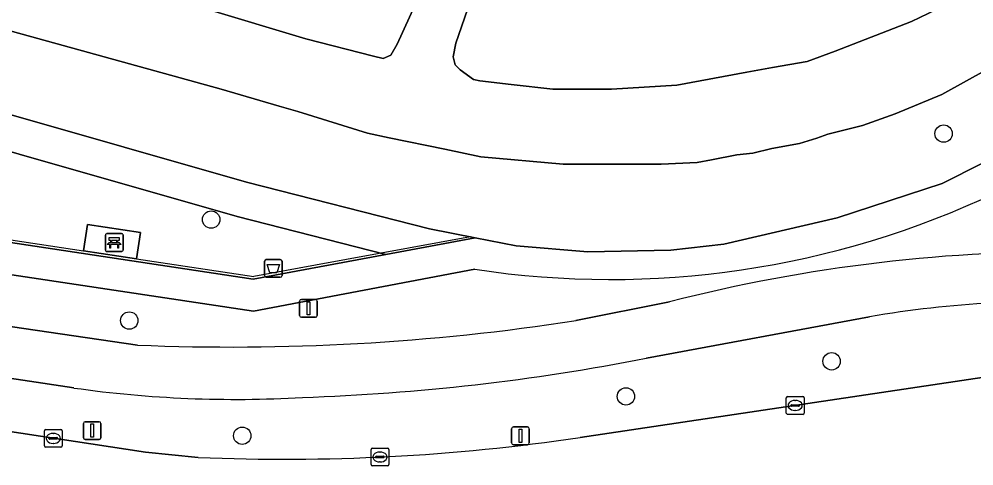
# Model space of a CAD drawing. Extents: x 163008 to 163854, y 382777 to 383982.
# Drawn here: x 163610.4 to 163664.1, y 382966.4 to 382991.6 of the extents above; entities that cross this region are included whole.
import ezdxf

# ---------------------------------------------------------------- set-up
doc = ezdxf.new("R2010")
doc.units = 0
for name, color, linetype in [('IMGEO_Afvalbak', 7, 'Continuous'), ('IMGEO_Bank', 7, 'Continuous'), ('IMGEO_Berm_groen', 7, 'Continuous'), ('IMGEO_Boom', 7, 'Continuous'), ('IMGEO_Fietspad_gesloten', 7, 'Continuous'), ('IMGEO_Groenvoorziening', 7, 'Continuous'), ('IMGEO_Hek', 7, 'Continuous'), ('IMGEO_Kolk', 7, 'Continuous'), ('IMGEO_Lichtmast', 7, 'Continuous'), ('IMGEO_Rijbaan_lokaal_gesloten', 7, 'Continuous'), ('IMGEO_Voetpad_gesloten', 7, 'Continuous'), ('IMGEO_Voetpad_open', 7, 'Continuous')]:
    doc.layers.add(name, color=color, linetype=linetype)

msp = doc.modelspace()

# ---------------------------------------------------------------- linework, layer by layer
at = {"layer": 'IMGEO_Afvalbak'}
for p, q in [((163624.234, 382977.161), (163624.234, 382977.961)), ((163624.234, 382977.961), (163624.234, 382977.161)), ((163624.334, 382978.061), (163625.124, 382978.061)), ((163625.124, 382978.061), (163624.334, 382978.061)), ((163625.224, 382977.961), (163625.224, 382977.161)), ((163625.224, 382977.161), (163625.224, 382977.961)), ((163625.124, 382977.061), (163624.334, 382977.061)), ((163624.334, 382977.061), (163625.124, 382977.061))]:
    msp.add_line(p, q, dxfattribs=at)
msp.add_lwpolyline([(163624.377, 382977.775), (163625.081, 382977.775), (163624.932, 382977.305), (163624.526, 382977.305), (163624.377, 382977.775)], dxfattribs=at)
for centre, start, end in [((163624.334, 382977.961), 90, 180), ((163624.334, 382977.961), 90, 180), ((163625.124, 382977.961), 0, 90), ((163625.124, 382977.961), 360, 90), ((163624.334, 382977.161), 180, 270), ((163624.334, 382977.161), 180, 270), ((163625.124, 382977.161), 270, 0), ((163625.124, 382977.161), 270, 0)]:
    msp.add_arc(centre, 0.1, start, end, dxfattribs=at)
at = {"layer": 'IMGEO_Bank'}
for p, q in [((163615.356, 382979.515), (163616.197, 382979.515)), ((163616.197, 382979.515), (163615.356, 382979.515)), ((163615.281, 382978.59), (163615.281, 382979.431)), ((163615.281, 382979.431), (163615.281, 382978.59)), ((163615.59, 382979.021), (163615.59, 382979.127)), ((163615.634, 382979.127), (163615.634, 382979.021)), ((163615.922, 382979.133), (163615.64, 382979.133)), ((163615.64, 382979.015), (163615.922, 382979.015)), ((163615.928, 382979.021), (163615.928, 382979.127)), ((163615.972, 382979.127), (163615.972, 382979.021)), ((163616.281, 382979.44), (163616.281, 382978.599)), ((163616.281, 382978.599), (163616.281, 382979.44)), ((163616.206, 382978.515), (163615.365, 382978.515)), ((163615.365, 382978.515), (163616.206, 382978.515)), ((163615.978, 382978.913), (163615.585, 382978.913))]:
    msp.add_line(p, q, dxfattribs=at)
for points in [[(163615.528, 382978.913), (163615.386, 382978.913), (163615.498, 382979.015), (163615.584, 382979.015)], [(163615.584, 382979.133), (163615.498, 382979.133), (163615.498, 382979.294), (163616.061, 382979.294), (163616.061, 382979.133), (163615.978, 382979.133)], [(163615.978, 382979.015), (163616.061, 382979.015), (163616.173, 382978.913), (163616.034, 382978.913)], [(163615.578, 382978.906), (163615.578, 382978.699), (163615.535, 382978.699), (163615.535, 382978.906)], [(163616.028, 382978.906), (163616.028, 382978.699), (163615.984, 382978.699), (163615.984, 382978.906)]]:
    msp.add_lwpolyline(points, dxfattribs=at)
for centre, radius, start, end in [((163615.359, 382979.437), 0.0779, 92.4484, 184.2845), ((163615.359, 382979.437), 0.0779, 92.4484, 184.2845), ((163616.203, 382979.437), 0.0779, 2.4484, 94.2845), ((163616.203, 382979.437), 0.0779, 2.4484, 94.2845), ((163615.583, 382979.126), 0.00671, 2.8957, 87.1043), ((163615.583, 382979.022), 0.00671, 272.8957, 357.1043), ((163615.64, 382979.126), 0.00671, 92.8957, 177.1043), ((163615.64, 382979.022), 0.00671, 182.8957, 267.1043), ((163615.922, 382979.126), 0.00671, 2.8957, 87.1043), ((163615.922, 382979.022), 0.00671, 272.8957, 357.1043), ((163615.979, 382979.126), 0.00671, 92.8957, 177.1043), ((163615.979, 382979.022), 0.00671, 182.8957, 267.1043), ((163615.359, 382978.593), 0.0779, 182.4484, 274.2845), ((163615.359, 382978.593), 0.0779, 182.4484, 274.2845), ((163615.528, 382978.906), 0.00671, 2.8957, 87.1043), ((163615.585, 382978.906), 0.00671, 92.8957, 177.1043), ((163615.977, 382978.906), 0.00671, 2.8957, 87.1043), ((163616.034, 382978.906), 0.00671, 92.8957, 177.1043), ((163616.203, 382978.593), 0.0779, 272.4484, 4.2845), ((163616.203, 382978.593), 0.0779, 272.4484, 4.2845)]:
    msp.add_arc(centre, radius, start, end, dxfattribs=at)
at = {"layer": 'IMGEO_Berm_groen'}
for points in [[(163543.424, 382987.221), (163544.618, 382984.04), (163586.506, 382977.714), (163617.09, 382973.246)], [(163636.061, 382977.511), (163623.611, 382975.155), (163543.424, 382987.221)], [(163613.517, 382970.829), (163535.899, 382982.51), (163535.102, 382981.749), (163534.742, 382980.793)], [(163535.444, 382979.722), (163617.533, 382967.225), (163620.509, 382966.927)], [(163641.758, 382974.624), (163647.021, 382975.676)], [(163658.274, 382974.841), (163645.715, 382972.51)], [(163641.984, 382968.043), (163673.375, 382972.726)]]:
    msp.add_lwpolyline(points, dxfattribs=at)
for centre, radius, start, end in [((163643.673, 383027.661), 50.724, 261.3694, 295.3872), ((163669.4, 382888.415), 90.085, 89.10995, 104.38381), ((163668.251, 382917.036), 58.66, 86.21846, 99.79278), ((163622.395, 383099.772), 126.637, 267.59932, 278.79533), ((163622.306, 383091.542), 121.312, 271.91723, 281.12572), ((163622.604, 383034.987), 64.799, 261.93894, 273.32776), ((163625.42, 383079.603), 112.783, 267.5043, 278.44537)]:
    msp.add_arc(centre, radius, start, end, dxfattribs=at)
at = {"layer": 'IMGEO_Boom'}
for centre in [(163662.439, 382985.144), (163621.234, 382980.308), (163616.627, 382974.626), (163656.139, 382972.33), (163644.568, 382970.355), (163622.98, 382968.143)]:
    msp.add_circle(centre, 0.489, dxfattribs=at)
at = {"layer": 'IMGEO_Fietspad_gesloten'}
for points in [[(163617.09, 382973.246), (163586.506, 382977.714), (163544.618, 382984.04), (163541.477, 382984.514), (163486.6, 382992.801), (163428.914, 383001.629), (163426.083, 383002.018), (163341.665, 383014.986), (163340.004, 383015.426), (163335.408, 383017.05), (163332.11, 383018.101), (163328.736, 383018.876), (163327.116, 383019.173), (163322.281, 383020.078), (163261.942, 383031.619), (163259.432, 383032.112), (163254.513, 383033.076), (163252.6, 383033.489), (163238.283, 383036.725), (163237.872, 383034.497), (163244.23, 383033.069)], [(163534.742, 382980.793), (163535.102, 382981.749), (163535.899, 382982.51), (163613.517, 382970.829)], [(163647.021, 382975.676), (163641.758, 382974.624)], [(163645.715, 382972.51), (163658.274, 382974.841)]]:
    msp.add_lwpolyline(points, dxfattribs=at)
for centre, radius, start, end in [((163669.4, 382888.415), 90.085, 89.10995, 104.38381), ((163668.251, 382917.036), 58.66, 86.21846, 99.79278), ((163622.395, 383099.772), 126.637, 267.59932, 278.79533), ((163622.306, 383091.542), 121.312, 271.91723, 281.12572), ((163622.604, 383034.987), 64.799, 261.93894, 273.32776)]:
    msp.add_arc(centre, radius, start, end, dxfattribs=at)
at = {"layer": 'IMGEO_Groenvoorziening'}
for points in [[(163500, 383017.548), (163439.987, 383034.274), (163435.674, 383035.631), (163434.243, 383033.983), (163436.817, 383033.173), (163439.417, 383032.355), (163499.457, 383015.622), (163561.236, 382998.076), (163622.699, 382980.484), (163631.052, 382978.35), (163636.077, 382979.286), (163633.521, 382979.785), (163623.223, 382982.416), (163561.785, 383000)], [(163499.457, 383015.622), (163439.417, 383032.355), (163436.817, 383033.173), (163442.951, 383020.615), (163443.083, 383020.345), (163541.493, 382992.365), (163542.689, 382989.179), (163623.595, 382976.962), (163631.052, 382978.35), (163622.699, 382980.484), (163561.236, 382998.076)], [(163614.284, 382980.034), (163617.25, 382979.585), (163617.025, 382978.102), (163614.059, 382978.551)]]:
    msp.add_lwpolyline(points, close=True, dxfattribs=at)
for points in [[(163640.041, 383004.836), (163634.989, 382990.228), (163634.848, 382989.471), (163634.967, 382989.007), (163635.244, 382988.73), (163635.988, 382988.187), (163636.343, 382988.111), (163638.104, 382987.906), (163640.458, 382987.653), (163641.539, 382987.653), (163643.748, 382987.653), (163647.424, 382987.868), (163650.058, 382988.359), (163651.36, 382988.595), (163652.807, 382988.857), (163654.764, 382989.211), (163656.336, 382989.784), (163660.628, 382991.452), (163662.976, 382992.582)], [(163561.785, 383000), (163623.223, 382982.416), (163633.521, 382979.785), (163636.077, 382979.286), (163638.392, 382978.834), (163642.423, 382978.483), (163647.102, 382978.579), (163650.066, 382978.92), (163656.453, 382980.396), (163662.351, 382982.342), (163669.098, 382985.724), (163676.763, 382991.276), (163678.367, 382992.808)], [(163666.166, 382989.469), (163662.331, 382987.347), (163659.714, 382986.261), (163657.869, 382985.594), (163655.925, 382985.108), (163655.31, 382984.883), (163654.322, 382984.596), (163652.784, 382984.314), (163651.707, 382984.043), (163650.806, 382983.945), (163649.375, 382983.674), (163648.571, 382983.52), (163646.556, 382983.428), (163645.295, 382983.428), (163641.035, 382983.428), (163636.396, 382983.831), (163634.386, 382984.269), (163631.243, 382984.903), (163630.027, 382985.162), (163626.11, 382986.382), (163625.057, 382986.692), (163621.804, 382987.65), (163607.732, 382991.53), (163595.01, 382995.175)], [(163620.884, 382992.187), (163626.565, 382990.471), (163630.363, 382989.502), (163630.909, 382989.363), (163631.344, 382989.552), (163631.707, 382990.176), (163633.085, 382993.234)]]:
    msp.add_lwpolyline(points, dxfattribs=at)
at = {"layer": 'IMGEO_Hek'}
for points in [[(163636.077, 382979.286), (163633.521, 382979.785), (163623.223, 382982.416), (163561.785, 383000), (163500, 383017.548), (163439.987, 383034.274), (163435.674, 383035.631)], [(163542.58, 382989.38), (163614.059, 382978.551), (163617.025, 382978.102), (163623.63, 382977.101)], [(163669.098, 382985.724), (163662.351, 382982.342), (163656.453, 382980.396), (163650.066, 382978.92), (163647.102, 382978.579), (163642.423, 382978.483)], [(163635.824, 382979.335), (163627.112, 382977.739), (163623.63, 382977.101)], [(163642.423, 382978.483), (163638.392, 382978.834), (163636.077, 382979.286)]]:
    msp.add_lwpolyline(points, dxfattribs=at)
at = {"layer": 'IMGEO_Kolk'}
for p, q in [((163653.663, 382970.347), (163654.515, 382970.347)), ((163653.588, 382969.421), (163653.588, 382970.273)), ((163653.847, 382969.841), (163653.847, 382969.853)), ((163654.285, 382969.804), (163653.887, 382969.804)), ((163653.89, 382969.89), (163654.288, 382969.89)), ((163654.076, 382970.127), (163654.101, 382970.127)), ((163654.331, 382969.853), (163654.331, 382969.841)), ((163654.589, 382970.273), (163654.589, 382969.421)), ((163654.515, 382969.347), (163653.663, 382969.347)), ((163654.099, 382969.567), (163654.074, 382969.567)), ((163611.852, 382967.567), (163611.852, 382968.419)), ((163611.927, 382968.493), (163612.779, 382968.493)), ((163612.34, 382968.273), (163612.365, 382968.273)), ((163612.853, 382968.419), (163612.853, 382967.567)), ((163612.111, 382967.987), (163612.111, 382967.999)), ((163612.549, 382967.95), (163612.151, 382967.95)), ((163612.154, 382968.036), (163612.552, 382968.036)), ((163612.363, 382967.713), (163612.338, 382967.713)), ((163612.595, 382967.999), (163612.595, 382967.987)), ((163612.779, 382967.493), (163611.927, 382967.493)), ((163630.226, 382966.519), (163630.226, 382967.371)), ((163630.301, 382967.445), (163631.153, 382967.445)), ((163630.714, 382967.225), (163630.739, 382967.225)), ((163631.227, 382967.371), (163631.227, 382966.519)), ((163630.485, 382966.939), (163630.485, 382966.951)), ((163630.923, 382966.902), (163630.525, 382966.902)), ((163630.528, 382966.988), (163630.926, 382966.988)), ((163630.737, 382966.665), (163630.712, 382966.665)), ((163630.969, 382966.951), (163630.969, 382966.939)), ((163631.153, 382966.445), (163630.301, 382966.445))]:
    msp.add_line(p, q, dxfattribs=at)
for points in [[(163653.663, 382970.347), (163654.515, 382970.347)], [(163653.588, 382969.421), (163653.588, 382970.273)], [(163654.589, 382970.273), (163654.589, 382969.421)], [(163654.515, 382969.347), (163653.663, 382969.347)], [(163611.852, 382967.567), (163611.852, 382968.419)], [(163611.927, 382968.493), (163612.779, 382968.493)], [(163612.853, 382968.419), (163612.853, 382967.567)], [(163612.779, 382967.493), (163611.927, 382967.493)], [(163630.226, 382966.519), (163630.226, 382967.371)], [(163630.301, 382967.445), (163631.153, 382967.445)], [(163631.227, 382967.371), (163631.227, 382966.519)], [(163631.153, 382966.445), (163630.301, 382966.445)]]:
    msp.add_lwpolyline(points, dxfattribs=at)
for centre, radius, start, end in [((163653.665, 382970.271), 0.0765, 91.552, 178.448), ((163653.665, 382970.271), 0.0765, 91.552, 178.448), ((163654.513, 382970.271), 0.0765, 1.552, 88.448), ((163654.513, 382970.271), 0.0765, 1.552, 88.448), ((163653.887, 382969.85), 0.0403, 85.8775, 175.7526), ((163653.884, 382969.84), 0.0366, 178.938, 274.7102), ((163654.288, 382969.847), 0.043, 264.8664, 352.4533), ((163654.292, 382969.852), 0.0386, 1.7309, 96.639), ((163653.665, 382969.423), 0.0765, 181.552, 268.448), ((163653.665, 382969.423), 0.0765, 181.552, 268.448), ((163654.513, 382969.423), 0.0765, 271.552, 358.448), ((163654.513, 382969.423), 0.0765, 271.552, 358.448), ((163611.929, 382968.417), 0.0765, 91.552, 178.448), ((163611.929, 382968.417), 0.0765, 91.552, 178.448), ((163612.777, 382968.417), 0.0765, 1.552, 88.448), ((163612.777, 382968.417), 0.0765, 1.552, 88.448), ((163612.151, 382967.996), 0.0403, 85.8775, 175.7526), ((163612.148, 382967.986), 0.0366, 178.938, 274.7102), ((163612.552, 382967.993), 0.043, 264.8664, 352.4533), ((163612.556, 382967.998), 0.0386, 1.7309, 96.639), ((163611.929, 382967.569), 0.0765, 181.552, 268.448), ((163611.929, 382967.569), 0.0765, 181.552, 268.448), ((163612.777, 382967.569), 0.0765, 271.552, 358.448), ((163612.777, 382967.569), 0.0765, 271.552, 358.448), ((163630.303, 382967.369), 0.0765, 91.552, 178.448), ((163630.303, 382967.369), 0.0765, 91.552, 178.448), ((163631.151, 382967.369), 0.0765, 1.552, 88.448), ((163631.151, 382967.369), 0.0765, 1.552, 88.448), ((163630.525, 382966.948), 0.0403, 85.8775, 175.7526), ((163630.522, 382966.938), 0.0366, 178.938, 274.7102), ((163630.926, 382966.945), 0.043, 264.8664, 352.4533), ((163630.93, 382966.95), 0.0386, 1.7309, 96.639), ((163630.303, 382966.521), 0.0765, 181.552, 268.448), ((163630.303, 382966.521), 0.0765, 181.552, 268.448), ((163631.151, 382966.521), 0.0765, 271.552, 358.448), ((163631.151, 382966.521), 0.0765, 271.552, 358.448)]:
    msp.add_arc(centre, radius, start, end, dxfattribs=at)
for centre, major_axis, ratio, start_param, end_param in [((163654.075, 382969.847), (-0.387, 0.002), 0.722429, 4.712389, 7.853982), ((163654.1, 382969.847), (-0.39, 0.002), 0.717154, 1.570796, 4.712389), ((163612.339, 382967.993), (-0.387, 0.002), 0.722429, 4.712389, 7.853982), ((163612.364, 382967.993), (-0.39, 0.002), 0.717154, 1.570796, 4.712389), ((163630.713, 382966.945), (-0.387, 0.002), 0.722429, 4.712389, 7.853982), ((163630.738, 382966.945), (-0.39, 0.002), 0.717154, 1.570796, 4.712389)]:
    msp.add_ellipse(centre, major_axis=major_axis, ratio=ratio, start_param=start_param, end_param=end_param, dxfattribs=at)
at = {"layer": 'IMGEO_Lichtmast'}
for p, q in [((163626.213, 382974.912), (163626.213, 382975.712)), ((163626.213, 382975.712), (163626.213, 382974.912)), ((163626.313, 382975.812), (163627.103, 382975.812)), ((163627.103, 382975.812), (163626.313, 382975.812)), ((163627.203, 382975.712), (163627.203, 382974.912)), ((163627.203, 382974.912), (163627.203, 382975.712)), ((163627.103, 382974.812), (163626.313, 382974.812)), ((163626.313, 382974.812), (163627.103, 382974.812)), ((163614.044, 382968.03), (163614.044, 382968.83)), ((163614.044, 382968.83), (163614.044, 382968.03)), ((163614.144, 382968.93), (163614.934, 382968.93)), ((163614.934, 382968.93), (163614.144, 382968.93)), ((163615.034, 382968.83), (163615.034, 382968.03)), ((163615.034, 382968.03), (163615.034, 382968.83)), ((163638.139, 382967.738), (163638.139, 382968.538)), ((163638.139, 382968.538), (163638.139, 382967.738)), ((163638.239, 382968.638), (163639.029, 382968.638)), ((163639.029, 382968.638), (163638.239, 382968.638)), ((163639.129, 382968.538), (163639.129, 382967.738)), ((163639.129, 382967.738), (163639.129, 382968.538)), ((163614.934, 382967.93), (163614.144, 382967.93)), ((163614.144, 382967.93), (163614.934, 382967.93)), ((163639.029, 382967.638), (163638.239, 382967.638)), ((163638.239, 382967.638), (163639.029, 382967.638))]:
    msp.add_line(p, q, dxfattribs=at)
for points in [[(163626.633, 382975.687), (163626.783, 382975.687), (163626.783, 382974.937), (163626.633, 382974.937), (163626.633, 382975.687)], [(163614.464, 382968.805), (163614.614, 382968.805), (163614.614, 382968.055), (163614.464, 382968.055), (163614.464, 382968.805)], [(163638.559, 382968.513), (163638.709, 382968.513), (163638.709, 382967.763), (163638.559, 382967.763), (163638.559, 382968.513)]]:
    msp.add_lwpolyline(points, dxfattribs=at)
for centre, start, end in [((163626.313, 382975.712), 90, 180), ((163626.313, 382975.712), 90, 180), ((163627.103, 382975.712), 0, 90), ((163627.103, 382975.712), 360, 90), ((163626.313, 382974.912), 180, 270), ((163626.313, 382974.912), 180, 270), ((163627.103, 382974.912), 270, 0), ((163627.103, 382974.912), 270, 0), ((163614.144, 382968.83), 90, 180), ((163614.144, 382968.83), 90, 180), ((163614.934, 382968.83), 0, 90), ((163614.934, 382968.83), 360, 90), ((163638.239, 382968.538), 90, 180), ((163638.239, 382968.538), 90, 180), ((163639.029, 382968.538), 0, 90), ((163639.029, 382968.538), 360, 90), ((163614.144, 382968.03), 180, 270), ((163614.144, 382968.03), 180, 270), ((163614.934, 382968.03), 270, 0), ((163614.934, 382968.03), 270, 0), ((163638.239, 382967.738), 180, 270), ((163638.239, 382967.738), 180, 270), ((163639.029, 382967.738), 270, 0), ((163639.029, 382967.738), 270, 0)]:
    msp.add_arc(centre, 0.1, start, end, dxfattribs=at)
at = {"layer": 'IMGEO_Rijbaan_lokaal_gesloten'}
for points in [[(163620.509, 382966.927), (163617.533, 382967.225), (163535.444, 382979.722), (163530.764, 382980.419), (163493.409, 382986.066), (163488.831, 382986.752), (163415.02, 382997.894), (163410.269, 382998.605), (163404.987, 382999.481), (163336.344, 383009.715)], [(163676.015, 382973.107), (163675.303, 382972.974), (163673.375, 382972.726), (163641.984, 382968.043)]]:
    msp.add_lwpolyline(points, dxfattribs=at)
msp.add_arc((163625.42, 383079.603), 112.783, 267.5043, 278.44537, dxfattribs=at)
at = {"layer": 'IMGEO_Voetpad_gesloten'}
for points in [[(163662.976, 382992.582), (163660.628, 382991.452), (163656.336, 382989.784), (163654.764, 382989.211), (163652.807, 382988.857), (163651.36, 382988.595), (163650.058, 382988.359), (163647.424, 382987.868), (163643.748, 382987.653), (163641.539, 382987.653), (163640.458, 382987.653), (163638.104, 382987.906), (163636.343, 382988.111), (163635.988, 382988.187), (163635.244, 382988.73), (163634.967, 382989.007), (163634.848, 382989.471), (163634.989, 382990.228), (163640.041, 383004.836)], [(163595.01, 382995.175), (163607.732, 382991.53), (163621.804, 382987.65), (163625.057, 382986.692), (163626.11, 382986.382), (163630.027, 382985.162), (163631.243, 382984.903), (163634.386, 382984.269), (163636.396, 382983.831), (163641.035, 382983.428), (163645.295, 382983.428), (163646.556, 382983.428), (163648.571, 382983.52), (163649.375, 382983.674), (163650.806, 382983.945), (163651.707, 382984.043), (163652.784, 382984.314), (163654.322, 382984.596), (163655.31, 382984.883), (163655.925, 382985.108), (163657.869, 382985.594), (163659.714, 382986.261), (163662.331, 382987.347), (163666.166, 382989.469)], [(163633.085, 382993.234), (163631.707, 382990.176), (163631.344, 382989.552), (163630.909, 382989.363), (163630.363, 382989.502), (163626.565, 382990.471), (163620.884, 382992.187)]]:
    msp.add_lwpolyline(points, dxfattribs=at)
at = {"layer": 'IMGEO_Voetpad_open'}
msp.add_lwpolyline([(163678.367, 382992.808), (163676.763, 382991.276), (163669.098, 382985.724), (163662.351, 382982.342), (163656.453, 382980.396), (163650.066, 382978.92), (163647.102, 382978.579), (163642.423, 382978.483), (163638.392, 382978.834), (163636.077, 382979.286), (163631.052, 382978.35), (163623.595, 382976.962), (163542.689, 382989.179), (163543.424, 382987.221), (163623.611, 382975.155), (163636.061, 382977.511)], dxfattribs=at)
msp.add_lwpolyline([(163617.25, 382979.585), (163614.284, 382980.034), (163614.059, 382978.551), (163617.025, 382978.102)], close=True, dxfattribs=at)
msp.add_arc((163643.673, 383027.661), 50.724, 261.3694, 295.3872, dxfattribs=at)

doc.saveas('drawing.dxf')
